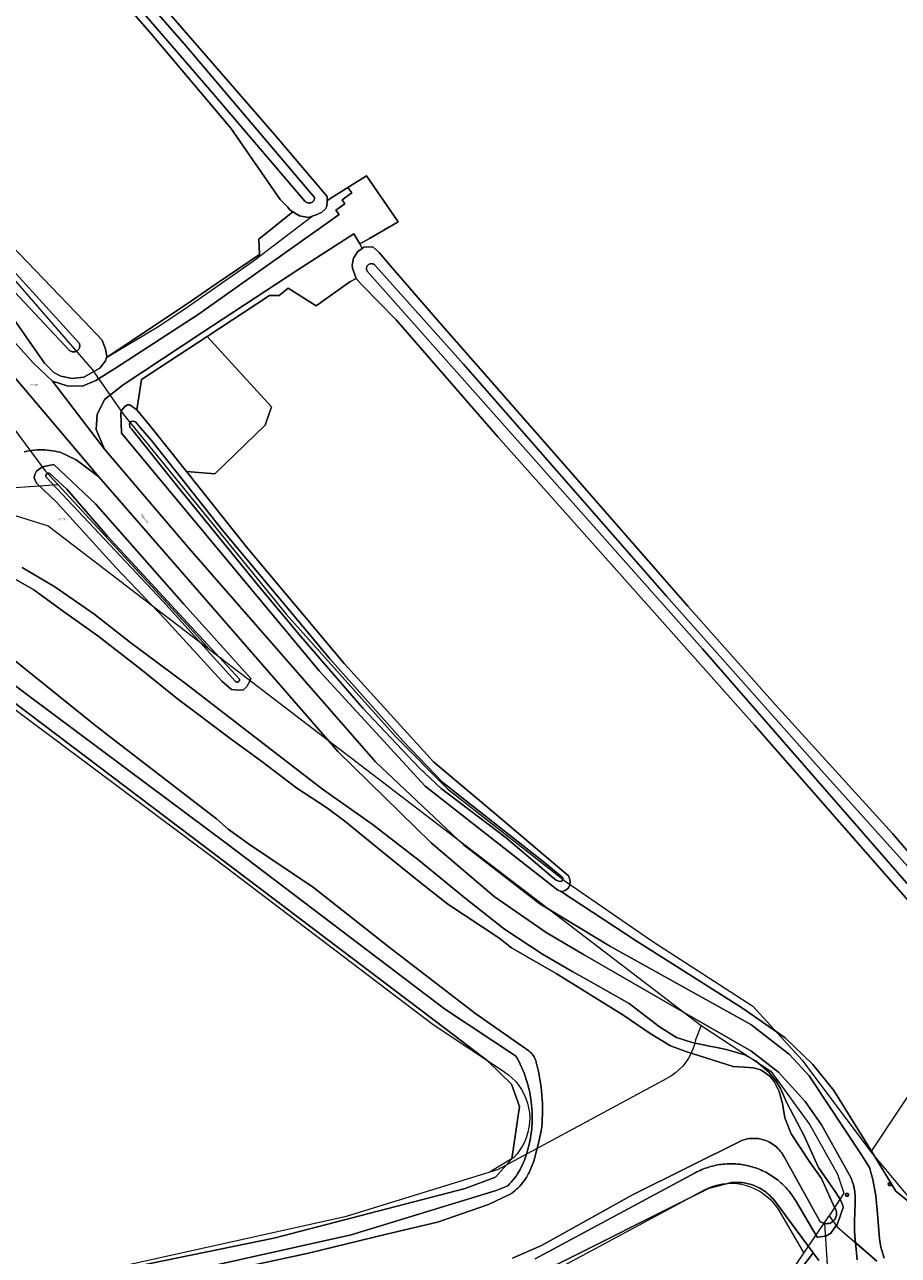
# Model space of a CAD drawing. Header units: metres. Extents: x 250001 to 257773, y 598992 to 609118.
# Tile 404 of 656: x 252046 to 252202, y 604609 to 604830. Entities that reach past the tile are written whole.
import ezdxf
from ezdxf.enums import TextEntityAlignment as Align
from ezdxf.lldxf.tags import DXFTag

# ---------------------------------------------------------------- set-up
doc = ezdxf.new("R2010")
doc.units = ezdxf.units.M
for name, color, linetype, lineweight in [('B-WE-GR-BOUWLAND-GV', 252, 'Continuous', 13), ('B-WE-GR-GRAS-GV', 252, 'Continuous', 13), ('B-WE-GR-GROENVOORZIENING-GV', 252, 'Continuous', 18), ('B-WE-IE-TERREINAFSCHEIDING_KUNSTMATIG_HEKWERK-G', 252, 'IE-TERREINAFSCHEIDING-KUNSTMATIG', 18), ('B-WE-KG-GRENS_PERCEEL-G', 150, 'KG-PERCEEL', 18), ('B-WE-KG-GRENS_PERCEEL-S', 150, 'Continuous', 25), ('B-WE-KL-ET_LS_OV_LICHTMAST-S', 252, 'Continuous', 25), ('B-WE-KW-KUNSTWERK_DUIKER-G', 252, 'Continuous', 18), ('B-WE-OG-TERREIN_ERF-GV', 7, 'Continuous', 18), ('B-WE-OG-TOPOGRAFIE-T18', 2, 'Continuous', 18), ('B-WE-OG-WATER-GV', 252, 'Continuous', 18), ('B-WE-OG-WATER_SLOOT-GV', 252, 'Continuous', 18), ('B-WE-VH-VERHARDING_GESLOTEN-GV', 252, 'Continuous', 18), ('B-WE-VH-VERHARDING_HALFVERHARDING-GV', 252, 'Continuous', 18), ('B-WE-VH-VERHARDING_OPEN-GV', 252, 'Continuous', 18), ('B-WE-VW-VERKEERSTEKEN_BORD-S', 252, 'Continuous', 25), ('B-WE-VW-VERKEERSTEKEN_DRAAGCONSTRUCTIE-S', 252, 'Continuous', 25), ('X-XX-AL-REFERENTIE-G', 7, 'Continuous', 18)]:
    doc.layers.add(name, color=color, linetype=linetype, lineweight=lineweight)
doc.styles.add('NLCS-ISO', font='NLCS-ISO.ttf')
doc.styles.add('NLCS-ISO-ANNOTATIEF-T18', font='NLCS-ISO.ttf', dxfattribs={"height": 1.8})
doc.styles.get("Standard").update_dxf_attribs({"font": 'NLCS-ISO.ttf'})
doc.linetypes.add('IE-TERREINAFSCHEIDING-KUNSTMATIG', pattern='A,4,[82,NLCS.shx,S=0.75,R=90,X=0,Y=0],4,-2', length=10)
tags = doc.linetypes.add('KG-PERCEEL', pattern='A,5.5,-2,["P",Standard,S=1.8,R=0,X=-0.5,Y=-0.9],-2,5.5,-2,[5,NLCS.SHX,S=0.75,R=0,X=0,Y=0],-2', length=19).pattern_tags.tags
tags[6] = DXFTag(74, 10)

# ---------------------------------------------------------------- blocks, each defined once
blk = doc.blocks.new('SKG-PERCEELNUMMER-SO')
at = {"style": 'NLCS-ISO', "oblique": 10, "flags": 1}
blk.add_attdef('GEMEENTECODE', text='', height=1.8, dxfattribs=at).set_placement((0, 2.6), align=Align.MIDDLE_CENTER)
at = {"style": 'NLCS-ISO', "oblique": 10}
blk.add_attdef('SECTIE', text='', height=1.8, dxfattribs=at).set_placement((-0.5, 0), align=Align.MIDDLE_RIGHT)
blk.add_attdef('PERCEELNUMMER', text='', height=1.8, dxfattribs=at).set_placement((0.5, 0), align=Align.MIDDLE_LEFT)
blk = doc.blocks.new('BS2021-132-Xref-KAD-20210617')
at = {"layer": 'B-WE-KG-GRENS_PERCEEL-G', "flags": 128}
for points in [[(251927.444, 604918.156), (251967.6, 604871.67), (252057.75, 604767.71), (252063.38, 604759.65), (252092.55, 604723.85), (252112.15, 604701.85), (252121.5, 604692.51), (252142.76, 604675.78), (252158.33, 604665.1), (252176.25, 604653.52), (252185.1, 604643.83), (252197.44, 604627.35)], [(252039.75, 604762.4), (252042.18, 604759.21), (252049.35, 604749.56), (252051.68, 604747.03)], [(252051.68, 604747.03), (252041.39, 604746.34), (252035.136, 604744.258)], [(252051.68, 604747.03), (252074.76, 604722), (252078.777, 604717.574)], [(252035.136, 604744.258), (252049.909, 604739.685), (252078.777, 604717.574)], [(252078.777, 604717.574), (252125.647, 604681.674)], [(252131.747, 604641.683), (252118.922, 604650.147), (252079.974, 604679.727), (252039.893, 604709.674), (252036.032, 604712.731), (252032.286, 604714.673)], [(252125.647, 604681.674), (252167, 604650)], [(252167, 604650), (252166.004, 604647.475)], [(252167, 604650), (252179.5, 604641.83), (252186.5, 604632.2), (252191.46, 604623.38), (252192.57, 604619.92), (252189.942, 604615.909)], [(252205.175, 604618.038), (252221.452, 604643.061), (252211.958, 604649.236), (252197.44, 604627.35)], [(252166.004, 604647.475), (252165.798, 604646.613), (252165.517, 604645.772), (252165.162, 604644.96), (252164.736, 604644.183), (252164.244, 604643.446), (252163.688, 604642.756), (252163.073, 604642.117), (252162.404, 604641.536), (252161.686, 604641.016), (252160.925, 604640.562)], [(252131.747, 604641.683), (252132.461, 604641.166), (252133.126, 604640.587), (252133.737, 604639.953), (252134.291, 604639.267), (252134.782, 604638.535), (252135.206, 604637.762), (252135.561, 604636.955), (252135.844, 604636.121), (252136.051, 604635.264), (252136.183, 604634.393), (252136.237, 604633.513), (252136.214, 604632.632), (252136.113, 604631.756), (252135.936, 604630.893), (252135.683, 604630.048), (252135.357, 604629.23), (252134.96, 604628.443), (252134.495, 604627.694), (252133.966, 604626.989), (252133.377, 604626.333)], [(252129.18, 604623.779), (252130.528, 604624.194), (252160.925, 604640.562)], [(252133.377, 604626.333), (252129.18, 604623.779)], [(252197.44, 604627.35), (252205.175, 604618.038)], [(251048.315, 604203.871), (251066.46, 604211.481), (251098.163, 604220.936), (251114.489, 604226.203), (251128.736, 604232.817), (251147.988, 604244.581), (251170.425, 604258.044), (251192.804, 604268.946), (251208.957, 604274.538), (251240.348, 604276.864), (251270.548, 604276.864), (251290.115, 604280.375), (251310.266, 604287.932), (251338.475, 604305.17), (251391.193, 604348.003), (251411.978, 604360.703), (251445.988, 604377.142), (251470.873, 604385.437), (251492.363, 604394.873), (251520.493, 604411.643), (251547.04, 604426.328), (251568.722, 604434.888), (251596.068, 604444.375), (251621.947, 604451.923), (251648.283, 604464.036), (251726.785, 604509.051), (251757.101, 604523.087), (251778.142, 604531.615), (251809.225, 604544.156), (251857.421, 604560.222), (251878.691, 604566.939), (251904.943, 604573.082), (251976.444, 604589.034), (252054.355, 604604.945), (252103.36, 604615.834), (252129.18, 604623.779)], [(252167.592, 604620.529), (252168.359, 604620.901), (252169.155, 604621.206), (252169.975, 604621.442), (252170.811, 604621.608), (252171.658, 604621.701), (252172.511, 604621.722), (252173.362, 604621.671), (252174.205, 604621.547), (252175.035, 604621.352), (252175.845, 604621.087), (252176.63, 604620.754), (252177.384, 604620.355), (252178.101, 604619.893), (252178.775, 604619.372), (252179.404, 604618.796), (252179.98, 604618.168), (252180.501, 604617.493), (252180.963, 604616.776)], [(252106.53, 604595.23), (252108.663, 604595.704), (252138.594, 604604.914), (252167.592, 604620.529)], [(252180.963, 604616.776), (252185.405, 604609.19)], [(252185.405, 604609.19), (252187.267, 604611.948), (252189.942, 604615.909)], [(252189.942, 604615.909), (252191.395, 604613.928), (252198.473, 604607.736)], [(252156.7, 604563.77), (252159.22, 604567.87), (252172.4, 604589.93), (252185.405, 604609.19)]]:
    blk.add_lwpolyline(points, dxfattribs=at)
at = {"layer": 'B-WE-KG-GRENS_PERCEEL-S', "xscale": 0.2, "yscale": 0.2, "zscale": 0.2}
for p, values in [((252047.141, 604764.964), {'PERCEELNUMMER': '176', 'SECTIE': 'M'}), ((252052.205, 604740.835), {'PERCEELNUMMER': '23', 'SECTIE': 'M'})]:
    blk.add_blockref('SKG-PERCEELNUMMER-SO', p, dxfattribs=at).add_auto_attribs(values)
blk = doc.blocks.new('SIE-WEG_VERKEERSBORD-SO')
at = {"color": 0, "linetype": 'ByBlock', "lineweight": 18}
blk.add_lwpolyline([(-1.125, -1.125), (1.125, -1.125), (1.125, 1.125), (-1.125, 1.125)], close=True, dxfattribs=at)
at = {"color": 0, "linetype": 'ByBlock', "lineweight": 18, "style": 'NLCS-ISO'}
blk.add_text('vb', height=1.5, dxfattribs=at).set_placement((0, 0), align=Align.MIDDLE_CENTER)
blk = doc.blocks.new('SIE-WEG_PAAL_VERKEERSBORD-SO')
at = {"color": 0, "linetype": 'ByBlock', "lineweight": 18}
blk.add_circle((0, 0), 1.5, dxfattribs=at)
at = {"color": 0, "linetype": 'ByBlock', "lineweight": 18, "style": 'NLCS-ISO'}
blk.add_text('vb', height=1.5, dxfattribs=at).set_placement((0, 0.1), align=Align.MIDDLE_CENTER)
blk = doc.blocks.new('SKL-ET_OV_LICHTMAST-SO')
at = {"color": 0, "linetype": 'ByBlock', "lineweight": 18}
for points in [[(-1.2, 0), (-2, 0)], [(-1.4, 1.4), (-0.9, 0.9)], [(0, 2), (0, 1.2)], [(0.9, 0.9), (1.4, 1.4)], [(2, 0), (1.2, 0)], [(-1.4, -1.4), (-0.9, -0.9)], [(0, -1.2), (0, -2)], [(0.9, -0.9), (1.4, -1.4)]]:
    blk.add_lwpolyline(points, dxfattribs=at)
blk.add_circle((0, 0), 1, dxfattribs=at)
blk = doc.blocks.new('BS2021-132-Xref-BGT-GRIJS-20210617-aangepast')
at = {"layer": 'B-WE-GR-BOUWLAND-GV', "flags": 128}
for points in [[(252060.418, 604844.563), (252090.448, 604809.902), (252099.894, 604798.738), (252099.92, 604798.058), (252103.645, 604800.391), (252106.945, 604802.458), (252112.663, 604794.201), (252107.538, 604791.228), (252105.784, 604790.262), (252106.199, 604789.427), (252106.522, 604789.642), (252108.095, 604789.732), (252109.254, 604788.693), (252111.212, 604786.365), (252119.725, 604776.548), (252143.144, 604749.834), (252164.61, 604725.246), (252180.276, 604707.638), (252201.332, 604684.465), (252212.819, 604671.003)], [(251999.814, 604593.328), (252090.355, 604611.849), (252124.645, 604620.792), (252130.095, 604622.803), (252133.058, 604626.084), (252134.434, 604635.503), (252132.953, 604639.525), (252128.62, 604643.78), (252121.327, 604649.286), (252042.092, 604709.255)]]:
    blk.add_lwpolyline(points, dxfattribs=at)
at = {"layer": 'B-WE-GR-GRAS-GV', "flags": 128}
for points in [[(252000, 604836.915), (252012.169, 604822.768), (252026.04, 604808.577), (252026.953, 604807.5), (252040.209, 604793.14), (252056.348, 604776.366), (252059.571, 604772.994), (252060.162, 604771.383), (252060.393, 604770.139), (252060.322, 604769.865), (252069.948, 604776.26), (252075.557, 604780.017), (252080.039, 604783.113), (252087.765, 604788.378), (252087.633, 604791.129), (252093.766, 604796.03), (252093.161, 604796.424), (252092.85, 604796.831), (252091.508, 604798.242), (252082.615, 604810.989), (252068.407, 604827.856), (252046.38, 604853.296)], [(252207.051, 604669.124), (252176.58, 604703.911), (252130.534, 604755.659), (252112.309, 604776.603), (252106.203, 604782.85), (252106.018, 604783.059), (252105.122, 604784.073), (252104.007, 604783.426), (252097.951, 604779.17), (252092.898, 604782.292), (252091.284, 604781.022), (252089.546, 604781.022), (252078.372, 604773.665), (252089.93, 604761.013), (252088.818, 604757.758), (252079.77, 604749.027), (252074.687, 604749.422), (252085.621, 604735.666), (252102.961, 604714.981), (252118.988, 604697.318), (252130.668, 604687.531), (252143.203, 604676.894), (252143.326, 604676.561), (252143.514, 604675.923), (252143.439, 604675.285), (252143.214, 604674.722), (252142.726, 604674.31), (252142.238, 604674.122), (252141.863, 604674.085), (252141.795, 604674.111), (252155.355, 604665.24), (252174.429, 604653.142), (252182.049, 604647.797), (252187.049, 604643.061), (252190.78, 604638.378), (252197.527, 604627.504), (252201.901, 604620.333), (252233.731, 604594.351)]]:
    blk.add_lwpolyline(points, dxfattribs=at)
blk.add_lwpolyline([(252074.687, 604749.422), (252079.77, 604749.027), (252088.818, 604757.758), (252089.93, 604761.013), (252078.372, 604773.665), (252066.63, 604765.933), (252065.753, 604760.509), (252068.367, 604757.373)], close=True, dxfattribs=at)
at = {"layer": 'B-WE-GR-GROENVOORZIENING-GV', "flags": 128}
for points in [[(252042.151, 604774.476), (252047.279, 604768.834), (252050.65, 604765.61), (252053.304, 604764.78), (252056.031, 604764.747), (252058.425, 604765.757), (252061.977, 604767.954), (252076.808, 604777.576), (252102.052, 604795.546), (252101.499, 604796.332), (252103.071, 604797.438), (252102.609, 604798.138), (252104.354, 604799.426), (252103.645, 604800.391), (252099.92, 604798.058), (252099.928, 604797.839), (252099.849, 604797.012), (252099.635, 604796.556), (252098.878, 604795.862), (252097.938, 604795.464), (252097.247, 604795.235), (252096.549, 604795.004), (252094.942, 604795.264), (252093.766, 604796.03), (252087.633, 604791.129), (252087.765, 604788.378), (252080.039, 604783.113), (252075.557, 604780.017), (252069.948, 604776.26), (252060.322, 604769.865), (252060.165, 604769.258), (252059.172, 604767.958), (252056.287, 604766.361), (252054.169, 604766.108), (252052.134, 604766.507), (252050.917, 604767.177), (252049.233, 604768.882), (252041.399, 604780.125)], [(252233.731, 604594.351), (252201.901, 604620.333), (252197.527, 604627.504), (252190.78, 604638.378), (252187.049, 604643.061), (252182.049, 604647.797), (252174.429, 604653.142), (252155.355, 604665.24), (252141.795, 604674.111), (252141.261, 604674.312), (252117.519, 604692.972), (252098.481, 604713.647), (252063.031, 604756.323), (252062.886, 604759.965), (252063.08, 604760.442), (252063.613, 604761.106), (252064.107, 604761.368), (252064.532, 604761.379), (252065.753, 604760.509), (252066.63, 604765.933), (252078.372, 604773.665), (252089.546, 604781.022), (252091.284, 604781.022), (252092.898, 604782.292), (252097.951, 604779.17), (252104.007, 604783.426), (252105.122, 604784.073), (252104.448, 604785.909), (252104.428, 604786.415), (252104.67, 604787.721), (252105.391, 604788.889), (252106.199, 604789.427), (252105.784, 604790.262), (252104.699, 604792.088), (252094.66, 604785.59), (252077.44, 604774.32), (252063.313, 604764.97), (252060.005, 604762.363), (252058.66, 604759.66), (252058.484, 604756.95), (252059.967, 604753.423), (252075.149, 604735.611), (252108.604, 604697.361), (252123.434, 604683.369), (252124.335, 604682.519), (252138.082, 604671.865), (252139.838, 604670.805), (252150.731, 604664.226), (252175.898, 604650.21), (252182.858, 604644.828), (252186.376, 604641.02), (252195.729, 604626.808), (252197.201, 604624.524), (252197.799, 604622.414), (252198.332, 604619.482), (252198.627, 604616.221), (252198.953, 604611.73), (252199.187, 604610.278), (252199.811, 604608.317)], [(252137.985, 604605.585), (252168.398, 604620.835), (252172.46, 604621.845), (252172.832, 604621.874), (252173.205, 604621.888), (252173.578, 604621.886), (252173.951, 604621.867), (252174.323, 604621.833), (252174.692, 604621.783), (252175.199, 604621.68), (252175.424, 604621.635), (252175.784, 604621.538), (252176.14, 604621.425), (252176.49, 604621.297), (252176.835, 604621.155), (252177.173, 604620.997), (252177.505, 604620.826), (252177.828, 604620.64), (252178.144, 604620.441), (252178.45, 604620.228), (252178.747, 604620.002), (252179.035, 604619.764), (252179.311, 604619.514), (252179.577, 604619.252), (252179.831, 604618.979), (252180.074, 604618.695), (252180.126, 604618.63), (252187.081, 604609.243), (252188.111, 604607.854)], [(252194.972, 604608.006), (252194.651, 604611.08), (252194.53, 604612.235), (252194.463, 604613.266), (252194.481, 604614.66), (252194.489, 604614.879), (252194.614, 604618.231), (252194.607, 604619.304), (252194.561, 604620.277), (252194.339, 604621.45), (252193.848, 604622.766), (252188.56, 604632.2), (252185.647, 604636.417), (252180.878, 604641.634), (252175.89, 604645.485), (252163.734, 604652.502), (252145.901, 604662.795), (252139.166, 604666.74), (252129.852, 604673.179), (252118.551, 604682.772), (252101.845, 604699.186), (252099.975, 604701.338), (252058.985, 604748.494), (252054.903, 604751.504), (252052.006, 604752.863), (252051.557, 604752.973), (252051.104, 604753.068), (252050.648, 604753.147), (252050.189, 604753.21), (252049.729, 604753.257), (252049.267, 604753.288), (252048.805, 604753.304), (252048.342, 604753.303), (252047.879, 604753.286), (252047.418, 604753.253), (252046.957, 604753.205), (252046.499, 604753.14), (252046.043, 604753.06), (252045.591, 604752.964)], [(252042.092, 604709.255), (252121.327, 604649.286), (252128.62, 604643.78), (252132.953, 604639.525), (252134.434, 604635.503), (252133.058, 604626.084), (252130.095, 604622.803), (252124.645, 604620.792), (252090.355, 604611.849), (251999.814, 604593.328)], [(252055.117, 604601.529), (252104.249, 604612.446), (252130.209, 604620.434), (252130.522, 604620.534), (252130.832, 604620.643), (252131.14, 604620.758), (252131.445, 604620.881), (252131.746, 604621.012), (252132.045, 604621.149), (252132.336, 604621.293), (252132.633, 604621.6), (252132.939, 604621.941), (252133.234, 604622.293), (252133.516, 604622.654), (252133.785, 604623.025), (252134.042, 604623.405), (252134.514, 604624.191), (252134.73, 604624.596), (252134.932, 604625.008), (252135.119, 604625.427), (252135.291, 604625.852), (252135.449, 604626.283), (252135.592, 604626.719), (252135.666, 604626.968), (252135.838, 604627.534), (252135.994, 604628.104), (252136.135, 604628.678), (252136.26, 604629.256), (252136.37, 604629.837), (252136.464, 604630.421), (252136.542, 604631.007), (252136.604, 604631.595), (252136.681, 604632.775), (252136.695, 604633.366), (252136.694, 604633.957), (252136.676, 604634.549), (252136.593, 604635.729), (252136.528, 604636.316), (252136.447, 604636.902), (252136.35, 604637.486), (252136.237, 604638.066), (252136.109, 604638.644), (252135.965, 604639.218), (252135.806, 604639.787), (252135.631, 604640.352), (252135.441, 604640.913), (252135.236, 604641.468), (252135.016, 604642.017), (252134.782, 604642.56), (252134.533, 604643.097), (252134.269, 604643.626), (252133.991, 604644.149), (252133.769, 604644.54), (252133.675, 604644.604), (252120.946, 604653.005), (252082.045, 604682.549), (252070.978, 604690.818), (252067.922, 604693.101), (252042.005, 604712.465)], [(252045.22, 604732.17), (252051.102, 604728.758), (252058.043, 604723.907), (252064.695, 604718.671), (252074.773, 604711.205), (252083.43, 604704.539), (252090.497, 604699.093), (252099.059, 604692.424), (252107.989, 604686.143), (252116.389, 604679.644), (252124.67, 604672.873), (252131.708, 604667.332), (252138.531, 604662.809), (252144.005, 604659.65), (252145.802, 604658.613), (252154.078, 604653.953), (252159.521, 604649.805), (252162.579, 604647.85), (252165.373, 604646.975), (252168.46, 604646.327), (252169.774, 604646.074), (252171.499, 604645.742), (252174.848, 604644.739), (252176.86, 604643.608), (252179.115, 604641.633), (252180.347, 604640.23), (252181.219, 604638.74), (252182.37, 604636.17), (252185.464, 604630.231), (252188.033, 604624.53), (252191.122, 604620.04), (252192.005, 604618.739), (252192.453, 604617.535), (252192.445, 604617.363), (252191.421, 604614.418), (252191.234, 604614.148), (252190.268, 604612.754), (252189.372, 604612.241), (252187.777, 604612.063), (252183.983, 604618.545), (252183.812, 604618.828), (252183.636, 604619.105), (252183.452, 604619.378), (252183.262, 604619.646), (252183.066, 604619.91), (252182.863, 604620.169), (252182.654, 604620.423), (252182.439, 604620.671), (252182.218, 604620.915), (252181.991, 604621.152), (252181.758, 604621.385), (252181.52, 604621.611), (252181.276, 604621.832), (252181.027, 604622.047), (252180.773, 604622.255), (252180.514, 604622.457), (252180.249, 604622.653), (252179.981, 604622.843), (252179.707, 604623.026), (252179.43, 604623.202), (252179.148, 604623.371), (252178.862, 604623.534), (252178.572, 604623.689), (252178.279, 604623.838), (252177.982, 604623.979), (252177.682, 604624.113), (252177.378, 604624.239), (252177.072, 604624.359), (252176.762, 604624.47), (252176.451, 604624.574), (252176.136, 604624.671), (252175.82, 604624.76), (252175.501, 604624.841), (252175.181, 604624.914), (252174.858, 604624.979), (252174.535, 604625.037), (252174.21, 604625.087), (252173.883, 604625.129), (252173.556, 604625.163), (252173.229, 604625.188), (252172.9, 604625.207), (252172.572, 604625.216), (252172.243, 604625.218), (252171.914, 604625.212), (252171.586, 604625.198), (252171.258, 604625.176), (252170.93, 604625.146), (252170.604, 604625.108), (252170.278, 604625.062), (252169.953, 604625.008), (252169.631, 604624.947), (252169.309, 604624.877), (252168.99, 604624.8), (252168.672, 604624.715), (252168.357, 604624.622), (252168.043, 604624.522), (252167.733, 604624.413), (252167.425, 604624.298), (252167.12, 604624.175), (252166.818, 604624.045), (252166.52, 604623.907), (252166.225, 604623.762), (252165.933, 604623.61), (252137.235, 604608.157)], [(252188.111, 604607.854), (252187.081, 604609.243), (252183.823, 604605.006)]]:
    blk.add_lwpolyline(points, dxfattribs=at)
blk.add_lwpolyline([(252058.381, 604743.643), (252074.22, 604725.604), (252086.237, 604712.307), (252086.081, 604711.98), (252085.566, 604710.886), (252084.94, 604710.273), (252084.067, 604710.177), (252082.739, 604710.293), (252081.001, 604711.825), (252070.821, 604722.995), (252062.041, 604732.175), (252051.397, 604743.934), (252047.762, 604747.318), (252047.363, 604748.283), (252047.473, 604748.861), (252047.783, 604749.469), (252048.84, 604750.247), (252050.917, 604750.698)], close=True, dxfattribs=at)
at = {"layer": 'B-WE-IE-TERREINAFSCHEIDING_KUNSTMATIG_HEKWERK-G', "flags": 128}
blk.add_lwpolyline([(252060.322, 604769.865), (252069.725, 604775.506), (252074.987, 604779.038), (252080.54, 604782.927), (252086.682, 604787.206), (252097.247, 604795.235)], dxfattribs=at)
at = {"layer": 'B-WE-KW-KUNSTWERK_DUIKER-G', "flags": 128}
blk.add_lwpolyline([(252189.11, 604614.511), (252189.575, 604607.169)], dxfattribs=at)
at = {"layer": 'B-WE-OG-TERREIN_ERF-GV', "flags": 128}
blk.add_lwpolyline([(252183.823, 604605.006), (252187.081, 604609.243), (252180.126, 604618.63), (252180.074, 604618.695), (252179.831, 604618.979), (252179.577, 604619.252), (252179.311, 604619.514), (252179.035, 604619.764), (252178.747, 604620.002), (252178.45, 604620.228), (252178.144, 604620.441), (252177.828, 604620.64), (252177.505, 604620.826), (252177.173, 604620.997), (252176.835, 604621.155), (252176.49, 604621.297), (252176.14, 604621.425), (252175.784, 604621.538), (252175.424, 604621.635), (252175.199, 604621.68), (252174.692, 604621.783), (252174.323, 604621.833), (252173.951, 604621.867), (252173.578, 604621.886), (252173.205, 604621.888), (252172.832, 604621.874), (252172.46, 604621.845), (252168.398, 604620.835), (252137.985, 604605.585)], dxfattribs=at)
at = {"layer": 'B-WE-OG-WATER-GV', "flags": 128}
for points in [[(252042.985, 604782.545), (252053.67, 604771.162), (252053.705, 604771.133), (252053.814, 604771.054), (252053.932, 604770.988), (252054.057, 604770.937), (252054.187, 604770.901), (252054.32, 604770.881), (252054.455, 604770.877), (252054.589, 604770.888), (252054.721, 604770.916), (252054.849, 604770.959), (252054.97, 604771.016), (252055.084, 604771.088), (252055.189, 604771.173), (252055.283, 604771.27), (252055.365, 604771.377), (252055.434, 604771.493), (252055.488, 604771.616), (252055.528, 604771.745), (252055.552, 604771.877), (252055.56, 604772.012), (252055.552, 604772.146), (252055.528, 604772.279), (252055.489, 604772.408), (252031.326, 604798.853)], [(252043.565, 604858.883), (252078.891, 604817.916), (252095.942, 604797.943), (252095.969, 604797.911), (252096.059, 604797.824), (252096.159, 604797.748), (252096.267, 604797.686), (252096.383, 604797.639), (252096.504, 604797.606), (252096.628, 604797.59), (252096.753, 604797.589), (252096.877, 604797.604), (252096.998, 604797.635), (252097.115, 604797.681), (252097.224, 604797.741), (252097.325, 604797.815), (252097.416, 604797.902), (252097.494, 604797.999), (252097.56, 604798.105), (252097.612, 604798.219), (252097.649, 604798.338), (252097.67, 604798.462), (252097.675, 604798.587), (252074.646, 604825.71), (252029.245, 604877.674)], [(252223.89, 604656.495), (252188.04, 604696.398), (252160.772, 604727.066), (252124.381, 604768.655), (252108.589, 604786.31), (252108.547, 604786.369), (252108.468, 604786.457), (252108.378, 604786.535), (252108.278, 604786.6), (252108.17, 604786.651), (252108.057, 604786.687), (252107.94, 604786.707), (252107.821, 604786.711), (252107.703, 604786.7), (252107.587, 604786.673), (252107.476, 604786.63), (252107.372, 604786.573), (252107.276, 604786.503), (252107.19, 604786.42), (252107.117, 604786.326), (252107.056, 604786.224), (252107.01, 604786.114), (252106.979, 604786), (252106.964, 604785.882), (252106.965, 604785.763), (252106.981, 604785.645), (252107.013, 604785.531), (252107.061, 604785.422), (252135.513, 604753.383), (252167.21, 604717.577), (252214.415, 604663.458)], [(252043.085, 604716.166), (252058.104, 604704.051), (252060.827, 604701.943), (252080.099, 604687.089), (252082.192, 604685.26), (252085.986, 604682.494), (252097.488, 604674.788), (252111.064, 604664.091), (252126.579, 604652.126), (252136.057, 604645.459), (252136.137, 604645.402), (252136.317, 604645.261), (252136.486, 604645.107), (252136.644, 604644.942), (252136.79, 604644.766), (252136.924, 604644.58), (252137.044, 604644.385), (252137.15, 604644.183), (252137.242, 604643.973), (252137.32, 604643.758), (252137.381, 604643.537), (252137.428, 604643.313), (252137.46, 604643.195), (252137.637, 604642.501), (252137.799, 604641.803), (252137.945, 604641.102), (252138.075, 604640.397), (252138.19, 604639.69), (252138.289, 604638.98), (252138.372, 604638.268), (252138.439, 604637.555), (252138.49, 604636.84), (252138.525, 604636.124), (252138.544, 604635.408), (252138.547, 604634.692), (252138.535, 604633.975), (252138.506, 604633.259), (252138.461, 604632.544), (252138.4, 604631.83), (252138.324, 604631.118), (252137.913, 604629.382), (252136.961, 604625.679), (252136.154, 604623.647), (252136.056, 604623.453), (252135.867, 604623.105), (252135.663, 604622.765), (252135.446, 604622.434), (252135.216, 604622.112), (252134.973, 604621.799), (252134.718, 604621.496), (252134.451, 604621.204), (252134.172, 604620.923), (252133.882, 604620.653), (252133.581, 604620.396), (252133.27, 604620.15), (252132.949, 604619.918), (252132.62, 604619.698), (252128.849, 604617.923), (252119.708, 604614.742), (252110.587, 604612.606), (252096.592, 604609.213), (252080.465, 604605.72)], [(252133.127, 604608.278), (252138.338, 604610.589), (252154.824, 604619.722), (252174.383, 604629.432), (252174.423, 604629.446), (252174.721, 604629.54), (252175.023, 604629.619), (252175.329, 604629.683), (252175.638, 604629.73), (252175.949, 604629.762), (252176.261, 604629.778), (252176.574, 604629.778), (252176.886, 604629.762), (252177.197, 604629.73), (252177.506, 604629.682), (252177.812, 604629.619), (252178.114, 604629.54), (252178.412, 604629.445), (252178.705, 604629.335), (252178.992, 604629.211), (252179.272, 604629.072), (252179.544, 604628.919), (252179.808, 604628.752), (252180.064, 604628.572), (252180.31, 604628.379), (252180.545, 604628.173), (252180.77, 604627.956), (252180.984, 604627.728), (252181.185, 604627.489), (252181.374, 604627.24), (252181.55, 604626.982), (252181.713, 604626.715), (252181.862, 604626.44), (252188.282, 604614.928), (252188.348, 604614.871), (252188.486, 604614.771), (252188.632, 604614.684), (252188.786, 604614.611), (252188.945, 604614.553), (252189.11, 604614.511), (252189.278, 604614.484), (252189.447, 604614.472), (252189.617, 604614.477), (252189.786, 604614.498), (252189.952, 604614.535), (252190.114, 604614.587), (252190.27, 604614.653), (252190.42, 604614.735), (252190.561, 604614.83), (252190.692, 604614.938), (252190.813, 604615.057), (252190.922, 604615.188), (252191.018, 604615.328), (252191.101, 604615.477), (252191.169, 604615.632), (252191.222, 604615.794), (252191.26, 604615.959), (252191.282, 604616.128), (252191.289, 604616.298), (252191.279, 604616.468), (252191.253, 604616.636), (252191.212, 604616.801), (252191.155, 604616.961), (252191.084, 604617.115), (252190.998, 604617.262), (252190.899, 604617.4), (252188.578, 604622.59), (252186.458, 604625.527), (252183.149, 604630.611), (252182.007, 604633.449), (252181.563, 604636.052), (252180.975, 604638.179), (252180.079, 604639.984), (252179.299, 604640.941), (252177.695, 604642.098), (252176.301, 604642.41), (252174.754, 604642.528), (252172.734, 604642.698), (252164.264, 604645.393), (252161.514, 604646.369), (252157.825, 604648.593), (252153.111, 604651.836), (252140.978, 604659.344), (252133.005, 604663.959), (252130.73, 604665.787), (252121.54, 604671.817), (252116.19, 604676.03), (252109.969, 604681.057), (252103.102, 604686.681), (252099.827, 604689.151), (252094.465, 604692.592), (252088.171, 604697.38), (252082.923, 604701.249), (252073.083, 604708.642), (252066.556, 604713.912), (252058.814, 604719.909), (252052.656, 604724.322), (252047.283, 604728.172), (252042.424, 604730.98)]]:
    blk.add_lwpolyline(points, dxfattribs=at)
for points in [[(252065.527, 604758.345), (252065.174, 604758.461), (252064.795, 604758.418), (252064.53, 604758.22), (252064.475, 604757.933), (252064.515, 604757.565), (252064.554, 604757.384), (252064.809, 604757.052), (252073.12, 604746.66), (252087.615, 604728.898), (252095.192, 604719.813), (252106.339, 604706.942), (252116.407, 604696.268), (252120.375, 604692.543), (252132.021, 604683.709), (252140.427, 604676.495), (252140.962, 604676.131), (252141.313, 604675.97), (252141.634, 604675.882), (252141.967, 604675.908), (252142.113, 604676.062), (252142.174, 604676.26), (252142.158, 604676.531), (252142.048, 604676.66), (252138.654, 604679.425), (252127.202, 604688.489), (252120.672, 604693.65), (252113.51, 604701.121), (252100.444, 604715.744), (252081.113, 604738.935), (252068.437, 604754.968), (252066.455, 604757.243)], [(252050.006, 604749.098), (252049.92, 604749.104), (252049.834, 604749.095), (252049.751, 604749.07), (252049.674, 604749.03), (252049.605, 604748.977), (252049.548, 604748.913), (252049.503, 604748.838), (252049.473, 604748.757), (252049.459, 604748.672), (252049.46, 604748.585), (252049.477, 604748.501), (252049.509, 604748.42), (252070.417, 604726.168), (252083.502, 604711.771), (252083.51, 604711.761), (252083.567, 604711.706), (252083.633, 604711.664), (252083.707, 604711.636), (252083.785, 604711.623), (252083.863, 604711.626), (252083.94, 604711.646), (252084.011, 604711.68), (252084.074, 604711.727), (252084.126, 604711.787), (252084.165, 604711.855), (252084.189, 604711.93), (252084.198, 604712.009), (252084.19, 604712.087), (252084.167, 604712.163), (252060.525, 604737.821), (252053.238, 604746.264), (252050.168, 604749.037), (252050.089, 604749.075)]]:
    blk.add_lwpolyline(points, close=True, dxfattribs=at)
at = {"layer": 'B-WE-OG-WATER_SLOOT-GV', "flags": 128}
for points in [[(252000, 604830.7), (252009.91, 604818.772), (252029.602, 604796.022), (252041.399, 604780.125), (252049.233, 604768.882), (252050.917, 604767.177), (252052.134, 604766.507), (252054.169, 604766.108), (252056.287, 604766.361), (252059.172, 604767.958), (252060.165, 604769.258), (252060.322, 604769.865), (252060.393, 604770.139), (252060.162, 604771.383), (252059.571, 604772.994), (252056.348, 604776.366), (252040.209, 604793.14), (252026.953, 604807.5), (252026.04, 604808.577), (252012.169, 604822.768), (252000, 604836.915)], [(252031.326, 604798.853), (252055.489, 604772.408), (252055.528, 604772.279), (252055.552, 604772.146), (252055.56, 604772.012), (252055.552, 604771.877), (252055.528, 604771.745), (252055.488, 604771.616), (252055.434, 604771.493), (252055.365, 604771.377), (252055.283, 604771.27), (252055.189, 604771.173), (252055.084, 604771.088), (252054.97, 604771.016), (252054.849, 604770.959), (252054.721, 604770.916), (252054.589, 604770.888), (252054.455, 604770.877), (252054.32, 604770.881), (252054.187, 604770.901), (252054.057, 604770.937), (252053.932, 604770.988), (252053.814, 604771.054), (252053.705, 604771.133), (252053.67, 604771.162), (252042.985, 604782.545)], [(252046.38, 604853.296), (252068.407, 604827.856), (252082.615, 604810.989), (252091.508, 604798.242), (252092.85, 604796.831), (252093.161, 604796.424), (252093.766, 604796.03), (252094.942, 604795.264), (252096.549, 604795.004), (252097.247, 604795.235), (252097.938, 604795.464), (252098.878, 604795.862), (252099.635, 604796.556), (252099.849, 604797.012), (252099.928, 604797.839), (252099.92, 604798.058), (252099.894, 604798.738), (252090.448, 604809.902), (252060.418, 604844.563)], [(252029.245, 604877.674), (252074.646, 604825.71), (252097.675, 604798.587), (252097.67, 604798.462), (252097.649, 604798.338), (252097.612, 604798.219), (252097.56, 604798.105), (252097.494, 604797.999), (252097.416, 604797.902), (252097.325, 604797.815), (252097.224, 604797.741), (252097.115, 604797.681), (252096.998, 604797.635), (252096.877, 604797.604), (252096.753, 604797.589), (252096.628, 604797.59), (252096.504, 604797.606), (252096.383, 604797.639), (252096.267, 604797.686), (252096.159, 604797.748), (252096.059, 604797.824), (252095.969, 604797.911), (252095.942, 604797.943), (252078.891, 604817.916), (252043.565, 604858.883)], [(252212.819, 604671.003), (252201.332, 604684.465), (252180.276, 604707.638), (252164.61, 604725.246), (252143.144, 604749.834), (252119.725, 604776.548), (252111.212, 604786.365), (252109.254, 604788.693), (252108.095, 604789.732), (252106.522, 604789.642), (252106.199, 604789.427), (252105.391, 604788.889), (252104.67, 604787.721), (252104.428, 604786.415), (252104.448, 604785.909), (252105.122, 604784.073), (252106.018, 604783.059), (252106.203, 604782.85), (252112.309, 604776.603), (252130.534, 604755.659), (252176.58, 604703.911), (252207.051, 604669.124)], [(252214.415, 604663.458), (252167.21, 604717.577), (252135.513, 604753.383), (252107.061, 604785.422), (252107.013, 604785.531), (252106.981, 604785.645), (252106.965, 604785.763), (252106.964, 604785.882), (252106.979, 604786), (252107.01, 604786.114), (252107.056, 604786.224), (252107.117, 604786.326), (252107.19, 604786.42), (252107.276, 604786.503), (252107.372, 604786.573), (252107.476, 604786.63), (252107.587, 604786.673), (252107.703, 604786.7), (252107.821, 604786.711), (252107.94, 604786.707), (252108.057, 604786.687), (252108.17, 604786.651), (252108.278, 604786.6), (252108.378, 604786.535), (252108.468, 604786.457), (252108.547, 604786.369), (252108.589, 604786.31), (252124.381, 604768.655), (252160.772, 604727.066), (252188.04, 604696.398), (252223.89, 604656.495)], [(252137.235, 604608.157), (252165.933, 604623.61), (252166.225, 604623.762), (252166.52, 604623.907), (252166.818, 604624.045), (252167.12, 604624.175), (252167.425, 604624.298), (252167.733, 604624.413), (252168.043, 604624.522), (252168.357, 604624.622), (252168.672, 604624.715), (252168.99, 604624.8), (252169.309, 604624.877), (252169.631, 604624.947), (252169.953, 604625.008), (252170.278, 604625.062), (252170.604, 604625.108), (252170.93, 604625.146), (252171.258, 604625.176), (252171.586, 604625.198), (252171.914, 604625.212), (252172.243, 604625.218), (252172.572, 604625.216), (252172.9, 604625.207), (252173.229, 604625.188), (252173.556, 604625.163), (252173.883, 604625.129), (252174.21, 604625.087), (252174.535, 604625.037), (252174.858, 604624.979), (252175.181, 604624.914), (252175.501, 604624.841), (252175.82, 604624.76), (252176.136, 604624.671), (252176.451, 604624.574), (252176.762, 604624.47), (252177.072, 604624.359), (252177.378, 604624.239), (252177.682, 604624.113), (252177.982, 604623.979), (252178.279, 604623.838), (252178.572, 604623.689), (252178.862, 604623.534), (252179.148, 604623.371), (252179.43, 604623.202), (252179.707, 604623.026), (252179.981, 604622.843), (252180.249, 604622.653), (252180.514, 604622.457), (252180.773, 604622.255), (252181.027, 604622.047), (252181.276, 604621.832), (252181.52, 604621.611), (252181.758, 604621.385), (252181.991, 604621.152), (252182.218, 604620.915), (252182.439, 604620.671), (252182.654, 604620.423), (252182.863, 604620.169), (252183.066, 604619.91), (252183.262, 604619.646), (252183.452, 604619.378), (252183.636, 604619.105), (252183.812, 604618.828), (252183.983, 604618.545), (252187.777, 604612.063), (252189.372, 604612.241), (252190.268, 604612.754), (252191.234, 604614.148), (252191.421, 604614.418), (252192.445, 604617.363), (252192.453, 604617.535), (252192.005, 604618.739), (252191.122, 604620.04), (252188.033, 604624.53), (252185.464, 604630.231), (252182.37, 604636.17), (252181.219, 604638.74), (252180.347, 604640.23), (252179.115, 604641.633), (252176.86, 604643.608), (252174.848, 604644.739), (252171.499, 604645.742), (252169.774, 604646.074), (252168.46, 604646.327), (252165.373, 604646.975), (252162.579, 604647.85), (252159.521, 604649.805), (252154.078, 604653.953), (252145.802, 604658.613), (252144.005, 604659.65), (252138.531, 604662.809), (252131.708, 604667.332), (252124.67, 604672.873), (252116.389, 604679.644), (252107.989, 604686.143), (252099.059, 604692.424), (252090.497, 604699.093), (252083.43, 604704.539), (252074.773, 604711.205), (252064.695, 604718.671), (252058.043, 604723.907), (252051.102, 604728.758), (252045.22, 604732.17)], [(252042.005, 604712.465), (252067.922, 604693.101), (252070.978, 604690.818), (252082.045, 604682.549), (252120.946, 604653.005), (252133.675, 604644.604), (252133.769, 604644.54), (252133.991, 604644.149), (252134.269, 604643.626), (252134.533, 604643.097), (252134.782, 604642.56), (252135.016, 604642.017), (252135.236, 604641.468), (252135.441, 604640.913), (252135.631, 604640.352), (252135.806, 604639.787), (252135.965, 604639.218), (252136.109, 604638.644), (252136.237, 604638.066), (252136.35, 604637.486), (252136.447, 604636.902), (252136.528, 604636.316), (252136.593, 604635.729), (252136.676, 604634.549), (252136.694, 604633.957), (252136.695, 604633.366), (252136.681, 604632.775), (252136.604, 604631.595), (252136.542, 604631.007), (252136.464, 604630.421), (252136.37, 604629.837), (252136.26, 604629.256), (252136.135, 604628.678), (252135.994, 604628.104), (252135.838, 604627.534), (252135.666, 604626.968), (252135.592, 604626.719), (252135.449, 604626.283), (252135.291, 604625.852), (252135.119, 604625.427), (252134.932, 604625.008), (252134.73, 604624.596), (252134.514, 604624.191), (252134.042, 604623.405), (252133.785, 604623.025), (252133.516, 604622.654), (252133.234, 604622.293), (252132.939, 604621.941), (252132.633, 604621.6), (252132.336, 604621.293), (252132.045, 604621.149), (252131.746, 604621.012), (252131.445, 604620.881), (252131.14, 604620.758), (252130.832, 604620.643), (252130.522, 604620.534), (252130.209, 604620.434), (252104.249, 604612.446), (252055.117, 604601.529)], [(252042.424, 604730.98), (252047.283, 604728.172), (252052.656, 604724.322), (252058.814, 604719.909), (252066.556, 604713.912), (252073.083, 604708.642), (252082.923, 604701.249), (252088.171, 604697.38), (252094.465, 604692.592), (252099.827, 604689.151), (252103.102, 604686.681), (252109.969, 604681.057), (252116.19, 604676.03), (252121.54, 604671.817), (252130.73, 604665.787), (252133.005, 604663.959), (252140.978, 604659.344), (252153.111, 604651.836), (252157.825, 604648.593), (252161.514, 604646.369), (252164.264, 604645.393), (252172.734, 604642.698), (252174.754, 604642.528), (252176.301, 604642.41), (252177.695, 604642.098), (252179.299, 604640.941), (252180.079, 604639.984), (252180.975, 604638.179), (252181.563, 604636.052), (252182.007, 604633.449), (252183.149, 604630.611), (252186.458, 604625.527), (252188.578, 604622.59), (252190.899, 604617.4), (252190.998, 604617.262), (252191.084, 604617.115), (252191.155, 604616.961), (252191.212, 604616.801), (252191.253, 604616.636), (252191.279, 604616.468), (252191.289, 604616.298), (252191.282, 604616.128), (252191.26, 604615.959), (252191.222, 604615.794), (252191.169, 604615.632), (252191.101, 604615.477), (252191.018, 604615.328), (252190.922, 604615.188), (252190.813, 604615.057), (252190.692, 604614.938), (252190.561, 604614.83), (252190.42, 604614.735), (252190.27, 604614.653), (252190.114, 604614.587), (252189.952, 604614.535), (252189.786, 604614.498), (252189.617, 604614.477), (252189.447, 604614.472), (252189.278, 604614.484), (252189.11, 604614.511), (252188.945, 604614.553), (252188.786, 604614.611), (252188.632, 604614.684), (252188.486, 604614.771), (252188.348, 604614.871), (252188.282, 604614.928), (252181.862, 604626.44), (252181.713, 604626.715), (252181.55, 604626.982), (252181.374, 604627.24), (252181.185, 604627.489), (252180.984, 604627.728), (252180.77, 604627.956), (252180.545, 604628.173), (252180.31, 604628.379), (252180.064, 604628.572), (252179.808, 604628.752), (252179.544, 604628.919), (252179.272, 604629.072), (252178.992, 604629.211), (252178.705, 604629.335), (252178.412, 604629.445), (252178.114, 604629.54), (252177.812, 604629.619), (252177.506, 604629.682), (252177.197, 604629.73), (252176.886, 604629.762), (252176.574, 604629.778), (252176.261, 604629.778), (252175.949, 604629.762), (252175.638, 604629.73), (252175.329, 604629.683), (252175.023, 604629.619), (252174.721, 604629.54), (252174.423, 604629.446), (252174.383, 604629.432), (252154.824, 604619.722), (252138.338, 604610.589), (252133.127, 604608.278)], [(252080.465, 604605.72), (252096.592, 604609.213), (252110.587, 604612.606), (252119.708, 604614.742), (252128.849, 604617.923), (252132.62, 604619.698), (252132.949, 604619.918), (252133.27, 604620.15), (252133.581, 604620.396), (252133.882, 604620.653), (252134.172, 604620.923), (252134.451, 604621.204), (252134.718, 604621.496), (252134.973, 604621.799), (252135.216, 604622.112), (252135.446, 604622.434), (252135.663, 604622.765), (252135.867, 604623.105), (252136.056, 604623.453), (252136.154, 604623.647), (252136.961, 604625.679), (252137.913, 604629.382), (252138.324, 604631.118), (252138.4, 604631.83), (252138.461, 604632.544), (252138.506, 604633.259), (252138.535, 604633.975), (252138.547, 604634.692), (252138.544, 604635.408), (252138.525, 604636.124), (252138.49, 604636.84), (252138.439, 604637.555), (252138.372, 604638.268), (252138.289, 604638.98), (252138.19, 604639.69), (252138.075, 604640.397), (252137.945, 604641.102), (252137.799, 604641.803), (252137.637, 604642.501), (252137.46, 604643.195), (252137.428, 604643.313), (252137.381, 604643.537), (252137.32, 604643.758), (252137.242, 604643.973), (252137.15, 604644.183), (252137.044, 604644.385), (252136.924, 604644.58), (252136.79, 604644.766), (252136.644, 604644.942), (252136.486, 604645.107), (252136.317, 604645.261), (252136.137, 604645.402), (252136.057, 604645.459), (252126.579, 604652.126), (252111.064, 604664.091), (252097.488, 604674.788), (252085.986, 604682.494), (252082.192, 604685.26), (252080.099, 604687.089), (252060.827, 604701.943), (252058.104, 604704.051), (252043.085, 604716.166)]]:
    blk.add_lwpolyline(points, dxfattribs=at)
for points in [[(252065.753, 604760.509), (252064.532, 604761.379), (252064.107, 604761.368), (252063.613, 604761.106), (252063.08, 604760.442), (252062.886, 604759.965), (252063.031, 604756.323), (252098.481, 604713.647), (252117.519, 604692.972), (252141.261, 604674.312), (252141.795, 604674.111), (252141.863, 604674.085), (252142.238, 604674.122), (252142.726, 604674.31), (252143.214, 604674.722), (252143.439, 604675.285), (252143.514, 604675.923), (252143.326, 604676.561), (252143.203, 604676.894), (252130.668, 604687.531), (252118.988, 604697.318), (252102.961, 604714.981), (252085.621, 604735.666), (252074.687, 604749.422), (252068.367, 604757.373)], [(252141.313, 604675.97), (252140.962, 604676.131), (252140.427, 604676.495), (252132.021, 604683.709), (252120.375, 604692.543), (252116.407, 604696.268), (252106.339, 604706.942), (252095.192, 604719.813), (252087.615, 604728.898), (252073.12, 604746.66), (252064.809, 604757.052), (252064.554, 604757.384), (252064.515, 604757.565), (252064.475, 604757.933), (252064.53, 604758.22), (252064.795, 604758.418), (252065.174, 604758.461), (252065.527, 604758.345), (252066.455, 604757.243), (252068.437, 604754.968), (252081.113, 604738.935), (252100.444, 604715.744), (252113.51, 604701.121), (252120.672, 604693.65), (252127.202, 604688.489), (252138.654, 604679.425), (252142.048, 604676.66), (252142.158, 604676.531), (252142.174, 604676.26), (252142.113, 604676.062), (252141.967, 604675.908), (252141.634, 604675.882)], [(252058.381, 604743.643), (252050.917, 604750.698), (252048.84, 604750.247), (252047.783, 604749.469), (252047.473, 604748.861), (252047.363, 604748.283), (252047.762, 604747.318), (252051.397, 604743.934), (252062.041, 604732.175), (252070.821, 604722.995), (252081.001, 604711.825), (252082.739, 604710.293), (252084.067, 604710.177), (252084.94, 604710.273), (252085.566, 604710.886), (252086.081, 604711.98), (252086.237, 604712.307), (252074.22, 604725.604)], [(252049.834, 604749.095), (252049.92, 604749.104), (252050.006, 604749.098), (252050.089, 604749.075), (252050.168, 604749.037), (252053.238, 604746.264), (252060.525, 604737.821), (252084.167, 604712.163), (252084.19, 604712.087), (252084.198, 604712.009), (252084.189, 604711.93), (252084.165, 604711.855), (252084.126, 604711.787), (252084.074, 604711.727), (252084.011, 604711.68), (252083.94, 604711.646), (252083.863, 604711.626), (252083.785, 604711.623), (252083.707, 604711.636), (252083.633, 604711.664), (252083.567, 604711.706), (252083.51, 604711.761), (252083.502, 604711.771), (252070.417, 604726.168), (252049.509, 604748.42), (252049.477, 604748.501), (252049.46, 604748.585), (252049.459, 604748.672), (252049.473, 604748.757), (252049.503, 604748.838), (252049.548, 604748.913), (252049.605, 604748.977), (252049.674, 604749.03), (252049.751, 604749.07)]]:
    blk.add_lwpolyline(points, close=True, dxfattribs=at)
at = {"layer": 'B-WE-VH-VERHARDING_GESLOTEN-GV', "flags": 128}
blk.add_lwpolyline([(252198.473, 604607.736), (252194.651, 604611.08), (252194.972, 604608.006)], dxfattribs=at)
at = {"layer": 'B-WE-VH-VERHARDING_HALFVERHARDING-GV', "flags": 128}
blk.add_lwpolyline([(252112.663, 604794.201), (252106.945, 604802.458), (252103.645, 604800.391), (252104.354, 604799.426), (252102.609, 604798.138), (252103.071, 604797.438), (252101.499, 604796.332), (252102.052, 604795.546), (252076.808, 604777.576), (252061.977, 604767.954), (252058.425, 604765.757), (252056.031, 604764.747), (252053.304, 604764.78), (252050.65, 604765.61), (252059.967, 604753.423), (252058.484, 604756.95), (252058.66, 604759.66), (252060.005, 604762.363), (252063.313, 604764.97), (252077.44, 604774.32), (252094.66, 604785.59), (252104.699, 604792.088), (252105.784, 604790.262), (252107.538, 604791.228)], close=True, dxfattribs=at)
at = {"layer": 'B-WE-VH-VERHARDING_OPEN-GV', "flags": 128}
for points in [[(252045.591, 604752.964), (252046.043, 604753.06), (252046.499, 604753.14), (252046.957, 604753.205), (252047.418, 604753.253), (252047.879, 604753.286), (252048.342, 604753.303), (252048.805, 604753.304), (252049.267, 604753.288), (252049.729, 604753.257), (252050.189, 604753.21), (252050.648, 604753.147), (252051.104, 604753.068), (252051.557, 604752.973), (252052.006, 604752.863), (252054.903, 604751.504), (252058.985, 604748.494), (252043.171, 604767.125)], [(252043.171, 604767.125), (252058.985, 604748.494), (252099.975, 604701.338), (252101.845, 604699.186), (252118.551, 604682.772), (252129.852, 604673.179), (252139.166, 604666.74), (252145.901, 604662.795), (252163.734, 604652.502), (252175.89, 604645.485), (252180.878, 604641.634), (252185.647, 604636.417), (252188.56, 604632.2), (252193.848, 604622.766), (252194.339, 604621.45), (252194.561, 604620.277), (252194.607, 604619.304), (252194.614, 604618.231), (252194.489, 604614.879), (252194.481, 604614.66), (252194.463, 604613.266), (252194.53, 604612.235), (252194.651, 604611.08), (252198.473, 604607.736)], [(252199.811, 604608.317), (252199.187, 604610.278), (252198.953, 604611.73), (252198.627, 604616.221), (252198.332, 604619.482), (252197.799, 604622.414), (252197.201, 604624.524), (252195.729, 604626.808), (252186.376, 604641.02), (252182.858, 604644.828), (252175.898, 604650.21), (252150.731, 604664.226), (252139.838, 604670.805), (252138.082, 604671.865), (252124.335, 604682.519), (252123.434, 604683.369), (252108.604, 604697.361), (252075.149, 604735.611), (252059.967, 604753.423), (252050.65, 604765.61), (252047.279, 604768.834), (252042.151, 604774.476)]]:
    blk.add_lwpolyline(points, dxfattribs=at)
at = {"layer": 'B-WE-KL-ET_LS_OV_LICHTMAST-S', "xscale": 0.2, "yscale": 0.2, "zscale": 0.2}
blk.add_blockref('SKL-ET_OV_LICHTMAST-SO', (252200.826, 604621.569), dxfattribs=at)
at = {"layer": 'B-WE-VW-VERKEERSTEKEN_BORD-S', "xscale": 0.2, "yscale": 0.2, "zscale": 0.2}
blk.add_blockref('SIE-WEG_VERKEERSBORD-SO', (252193.156, 604619.644), dxfattribs=at)
at = {"layer": 'B-WE-VW-VERKEERSTEKEN_DRAAGCONSTRUCTIE-S', "xscale": 0.2, "yscale": 0.2, "zscale": 0.2}
blk.add_blockref('SIE-WEG_PAAL_VERKEERSBORD-SO', (252193.156, 604619.644), dxfattribs=at)
at = {"layer": 'B-WE-OG-TOPOGRAFIE-T18', "style": 'NLCS-ISO-ANNOTATIEF-T18'}
blk.add_text('Dijkweg', height=0.36, rotation=311, dxfattribs=at).set_placement((252067.154, 604740.985), align=Align.MIDDLE)

msp = doc.modelspace()

# ---------------------------------------------------------------- block references
at = {"layer": 'X-XX-AL-REFERENTIE-G'}
for name in ['BS2021-132-Xref-BGT-GRIJS-20210617-aangepast', 'BS2021-132-Xref-KAD-20210617']:
    msp.add_blockref(name, (0, 0), dxfattribs=at)

doc.saveas('drawing.dxf')
